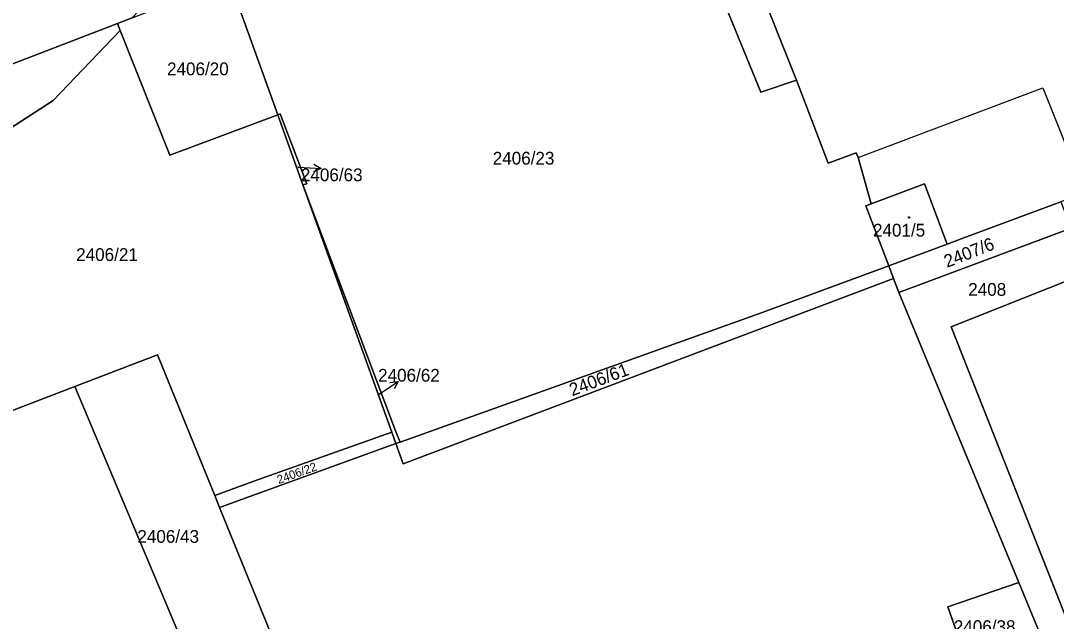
# Model space of a CAD drawing. Extents: x -596233 to -595156, y -1161235 to -1159375.
# Drawn here: x -595651.9 to -595514, y -1160472 to -1160392.1 of the extents above; entities that cross this region are included whole.
import ezdxf

# ---------------------------------------------------------------- set-up
doc = ezdxf.new("R2010")
doc.units = 0
for name, color, linetype in [('KN_CAR_KR', 7, 'Continuous'), ('KN_KULTURY', 7, 'Continuous'), ('KN_PARC_CIS_POM', 7, 'Continuous'), ('KN_PARC_CIS_POZ', 7, 'Continuous'), ('KN_PARC_CIS_STAV', 7, 'Continuous'), ('KN_PARC_PLOCHA', 7, 'Continuous'), ('PARC_C_SIPKA', 7, 'Continuous'), ('parcely_l', 7, 'Continuous')]:
    doc.layers.add(name, color=color, linetype=linetype)

msp = doc.modelspace()

# ---------------------------------------------------------------- linework, layer by layer
at = {"layer": 'KN_CAR_KR'}
for points in [[(-595540.42, -1160410.3), (-595515.8, -1160401)], [(-595515.8, -1160401), (-595510.25, -1160415)]]:
    msp.add_lwpolyline(points, dxfattribs=at)
at = {"layer": 'KN_KULTURY'}
for radius in [0.09, 0.0398]:
    msp.add_circle((-595533.64, -1160418.27), radius, dxfattribs=at)
at = {"layer": 'KN_PARC_PLOCHA'}
for points in [[(-595581.08, -1160359.55), (-595577.93, -1160367.77), (-595635.48, -1160390.03), (-595637.08, -1160391.7), (-595639.06, -1160392.46), (-595670.32, -1160404.47), (-595699.99, -1160415.86), (-595703.25, -1160407.14), (-595709.3, -1160392.09), (-595704.3, -1160390.07), (-595697.83, -1160407.78), (-595679.4, -1160400.91), (-595678.48, -1160403.35), (-595666.91, -1160399.03), (-595668.88, -1160393.17), (-595668.41, -1160393), (-595673.93, -1160377.92), (-595634.4, -1160362.54), (-595586.91, -1160344.06)], [(-595495.94, -1160409.83), (-595506.3, -1160413.57), (-595510.25, -1160415), (-595513.41, -1160416.18), (-595526.34, -1160421.01), (-595528.55, -1160421.83), (-595531.56, -1160413.81), (-595538.67, -1160416.45), (-595540.42, -1160410.3), (-595540.67, -1160409.65), (-595544.41, -1160411.03), (-595548.63, -1160400), (-595554.01, -1160386.51), (-595548.32, -1160384.42), (-595550.03, -1160379.76), (-595536.58, -1160374.72), (-595533.85, -1160373.69), (-595527.65, -1160371.34), (-595522.87, -1160369.54), (-595513.26, -1160365.9), (-595506.07, -1160384.36), (-595504.35, -1160388.43)], [(-595548.63, -1160400), (-595553.37, -1160401.58), (-595558.22, -1160389.78), (-595559.04, -1160388.12), (-595558.36, -1160387.86), (-595559.98, -1160383.51), (-595552.69, -1160380.76), (-595550.03, -1160379.76), (-595548.32, -1160384.42), (-595554.01, -1160386.51)], [(-595617.69, -1160404.62), (-595632.06, -1160409.99), (-595638.68, -1160393.4), (-595639.06, -1160392.46), (-595637.08, -1160391.7), (-595624.12, -1160386.72)], [(-595638.68, -1160393.4), (-595647.63, -1160402.72), (-595655.24, -1160407.65), (-595664.85, -1160417.98), (-595665.87, -1160419.07), (-595665.36, -1160423.14), (-595664.13, -1160432.86), (-595662.28, -1160447.51), (-595689.96, -1160457.97), (-595690.38, -1160456.69), (-595692.69, -1160450.54), (-595694.75, -1160445.06), (-595695, -1160444.38), (-595698.48, -1160435.63), (-595693.16, -1160433.65), (-595696.6, -1160424.74), (-595699.99, -1160415.86), (-595670.32, -1160404.47), (-595639.06, -1160392.46)], [(-595617.69, -1160404.62), (-595614.34, -1160413.95), (-595602.51, -1160446.88), (-595620.87, -1160453.38), (-595626.1, -1160455.3), (-595633.73, -1160436.58), (-595644.71, -1160440.78), (-595662.28, -1160447.51), (-595664.13, -1160432.86), (-595665.36, -1160423.14), (-595665.87, -1160419.07), (-595664.85, -1160417.98), (-595655.24, -1160407.65), (-595647.63, -1160402.72), (-595638.68, -1160393.4), (-595632.06, -1160409.99)], [(-595614.34, -1160413.95), (-595617.69, -1160404.62), (-595617.36, -1160404.5), (-595613.83, -1160413.79)], [(-595601.41, -1160448.19), (-595601.97, -1160448.39), (-595602.51, -1160446.88), (-595614.34, -1160413.95), (-595602.02, -1160446.71)], [(-595528.55, -1160421.83), (-595536.31, -1160424.73), (-595539.37, -1160416.71), (-595538.67, -1160416.45), (-595531.56, -1160413.81)], [(-595512.03, -1160419.7), (-595525.01, -1160424.53), (-595535.01, -1160428.25), (-595535.7, -1160426.39), (-595536.31, -1160424.73), (-595528.55, -1160421.83), (-595526.34, -1160421.01), (-595513.41, -1160416.18)], [(-595510.84, -1160422.72), (-595509.73, -1160425.53), (-595511.82, -1160426.4), (-595528.05, -1160432.83), (-595508.83, -1160481.48), (-595512.47, -1160482.74), (-595515.77, -1160474.76), (-595519.03, -1160466.88), (-595535.01, -1160428.25), (-595525.01, -1160424.53), (-595512.03, -1160419.7)], [(-595480.11, -1160449.77), (-595472.61, -1160468.77), (-595482.39, -1160472.26), (-595486.17, -1160473.58), (-595492.56, -1160475.81), (-595508.83, -1160481.48), (-595528.05, -1160432.83), (-595511.82, -1160426.4), (-595509.73, -1160425.53), (-595507.69, -1160424.76), (-595503.18, -1160423.06), (-595492.34, -1160419.07), (-595485.65, -1160435.91), (-595483.73, -1160440.75)], [(-595535.7, -1160426.39), (-595601, -1160451.1), (-595601.97, -1160448.39), (-595601.41, -1160448.19), (-595553.57, -1160431.08), (-595536.31, -1160424.73)], [(-595626.1, -1160455.3), (-595625.45, -1160456.9), (-595616.66, -1160478.48), (-595617.18, -1160478.69), (-595620.8, -1160480.15), (-595623.51, -1160473.69), (-595629.82, -1160476.24), (-595630.21, -1160475.32), (-595644.71, -1160440.78), (-595633.73, -1160436.58)], [(-595630.21, -1160475.32), (-595632.05, -1160476.09), (-595628.96, -1160483.44), (-595676.27, -1160502.51), (-595681.26, -1160490.95), (-595686.17, -1160479.11), (-595686.72, -1160477.77), (-595683.76, -1160476.7), (-595689.96, -1160457.97), (-595662.28, -1160447.51), (-595644.71, -1160440.78)], [(-595601.97, -1160448.39), (-595625.45, -1160456.9), (-595626.1, -1160455.3), (-595620.87, -1160453.38), (-595602.51, -1160446.88)], [(-595515.77, -1160474.76), (-595525.61, -1160478.19), (-595528.45, -1160470.12), (-595519.03, -1160466.88)]]:
    msp.add_lwpolyline(points, close=True, dxfattribs=at)
for points in [[(-595558.22, -1160389.78), (-595553.37, -1160401.58), (-595548.63, -1160400), (-595544.41, -1160411.03), (-595540.67, -1160409.65), (-595540.42, -1160410.3), (-595538.67, -1160416.45), (-595539.37, -1160416.71), (-595536.31, -1160424.73), (-595553.57, -1160431.08), (-595601.41, -1160448.19), (-595602.02, -1160446.71), (-595614.34, -1160413.95), (-595613.83, -1160413.79), (-595617.36, -1160404.5), (-595617.69, -1160404.62), (-595624.12, -1160386.72)], [(-595616.66, -1160478.48), (-595625.45, -1160456.9), (-595601.97, -1160448.39), (-595601, -1160451.1), (-595535.7, -1160426.39), (-595535.01, -1160428.25), (-595519.03, -1160466.88), (-595528.45, -1160470.12), (-595525.61, -1160478.19)]]:
    msp.add_lwpolyline(points, dxfattribs=at)
at = {"layer": 'PARC_C_SIPKA'}
for points in [[(-595615.04, -1160411.52), (-595614.92, -1160411.57), (-595611.9256, -1160411.7531)], [(-595612.8932, -1160411.193), (-595611.9256, -1160411.7531), (-595612.9543, -1160412.1912)], [(-595604.23, -1160441.71), (-595604.17, -1160441.77), (-595601.6511, -1160440.1405)], [(-595602.7623, -1160440.2638), (-595601.6511, -1160440.1405), (-595602.2192, -1160441.1035)]]:
    msp.add_lwpolyline(points, dxfattribs=at)
at = {"layer": 'parcely_l'}
for points in [[(-595550.03, -1160379.76), (-595548.32, -1160384.42), (-595554.01, -1160386.51), (-595548.63, -1160400)], [(-595548.63, -1160400), (-595553.37, -1160401.58), (-595558.22, -1160389.78), (-595559.04, -1160388.12), (-595558.36, -1160387.86), (-595559.98, -1160383.51)], [(-595624.12, -1160386.72), (-595617.69, -1160404.62)], [(-595699.99, -1160415.86), (-595670.32, -1160404.47), (-595639.06, -1160392.46)], [(-595639.06, -1160392.46), (-595637.08, -1160391.7)], [(-595639.06, -1160392.46), (-595638.68, -1160393.4)], [(-595638.68, -1160393.4), (-595647.63, -1160402.72), (-595655.24, -1160407.65), (-595664.85, -1160417.98), (-595665.87, -1160419.07), (-595665.36, -1160423.14), (-595664.13, -1160432.86), (-595662.28, -1160447.51)], [(-595617.69, -1160404.62), (-595632.06, -1160409.99), (-595638.68, -1160393.4)], [(-595548.63, -1160400), (-595544.41, -1160411.03), (-595540.67, -1160409.65), (-595540.42, -1160410.3), (-595538.67, -1160416.45)], [(-595614.34, -1160413.95), (-595613.83, -1160413.79), (-595617.36, -1160404.5), (-595617.69, -1160404.62)], [(-595617.69, -1160404.62), (-595614.34, -1160413.95)], [(-595601.41, -1160448.19), (-595602.02, -1160446.71), (-595614.34, -1160413.95)], [(-595614.34, -1160413.95), (-595602.51, -1160446.88)], [(-595538.67, -1160416.45), (-595531.56, -1160413.81), (-595528.55, -1160421.83)], [(-595536.31, -1160424.73), (-595539.37, -1160416.71), (-595538.67, -1160416.45)], [(-595513.41, -1160416.18), (-595526.34, -1160421.01), (-595528.55, -1160421.83)], [(-595535.01, -1160428.25), (-595525.01, -1160424.53), (-595512.03, -1160419.7)], [(-595528.55, -1160421.83), (-595536.31, -1160424.73)], [(-595601.41, -1160448.19), (-595553.57, -1160431.08), (-595536.31, -1160424.73)], [(-595536.31, -1160424.73), (-595535.7, -1160426.39)], [(-595508.83, -1160481.48), (-595528.05, -1160432.83), (-595511.82, -1160426.4), (-595509.73, -1160425.53)], [(-595535.7, -1160426.39), (-595601, -1160451.1), (-595601.97, -1160448.39)], [(-595535.01, -1160428.25), (-595535.7, -1160426.39)], [(-595519.03, -1160466.88), (-595535.01, -1160428.25)], [(-595644.71, -1160440.78), (-595633.73, -1160436.58), (-595626.1, -1160455.3)], [(-595662.28, -1160447.51), (-595644.71, -1160440.78)], [(-595644.71, -1160440.78), (-595630.21, -1160475.32)], [(-595626.1, -1160455.3), (-595620.87, -1160453.38), (-595602.51, -1160446.88)], [(-595602.51, -1160446.88), (-595601.97, -1160448.39)], [(-595601.97, -1160448.39), (-595625.45, -1160456.9)], [(-595601.97, -1160448.39), (-595601.41, -1160448.19)], [(-595625.45, -1160456.9), (-595626.1, -1160455.3)], [(-595625.45, -1160456.9), (-595616.66, -1160478.48)], [(-595515.77, -1160474.76), (-595525.61, -1160478.19), (-595528.45, -1160470.12), (-595519.03, -1160466.88)], [(-595519.03, -1160466.88), (-595515.77, -1160474.76)]]:
    msp.add_lwpolyline(points, dxfattribs=at)

# ---------------------------------------------------------------- texts
at = {"layer": 'KN_PARC_CIS_POM'}
for s, rotation, p in [('2406/63', 289.408251, (-595615.0926, -1160411.3707)), ('2406/62', 289.49634, (-595604.2828, -1160441.5607))]:
    msp.add_text(s, height=0.1, rotation=rotation, dxfattribs=at).set_placement(p)
at = {"layer": 'KN_PARC_CIS_POZ'}
for s, p in [('2406/20', (-595632.4466, -1160399.34)), ('2406/23', (-595589.0766, -1160411.24)), ('2406/63', (-595614.6216, -1160413.45)), ('2406/21', (-595644.5466, -1160424.07)), ('2408', (-595525.7566, -1160428.71)), ('2406/62', (-595604.3416, -1160440.14)), ('2406/43', (-595636.3966, -1160461.6)), ('2406/38', (-595527.6766, -1160473.61))]:
    msp.add_text(s, height=1.7, dxfattribs=at).set_placement(p)
for s, height, rotation, p in [('2407/6', 1.7, 21.411288, (-595528.5842, -1160424.9984)), ('2406/61', 1.7, 20.556045, (-595578.4902, -1160442.0951)), ('2406/22', 1.14, 19.949982, (-595617.5619, -1160453.7865))]:
    msp.add_text(s, height=height, rotation=rotation, dxfattribs=at).set_placement(p)
at = {"layer": 'KN_PARC_CIS_STAV'}
msp.add_text('2401/5', height=1.7, dxfattribs=at).set_placement((-595538.4366, -1160420.82))

doc.saveas('drawing.dxf')
